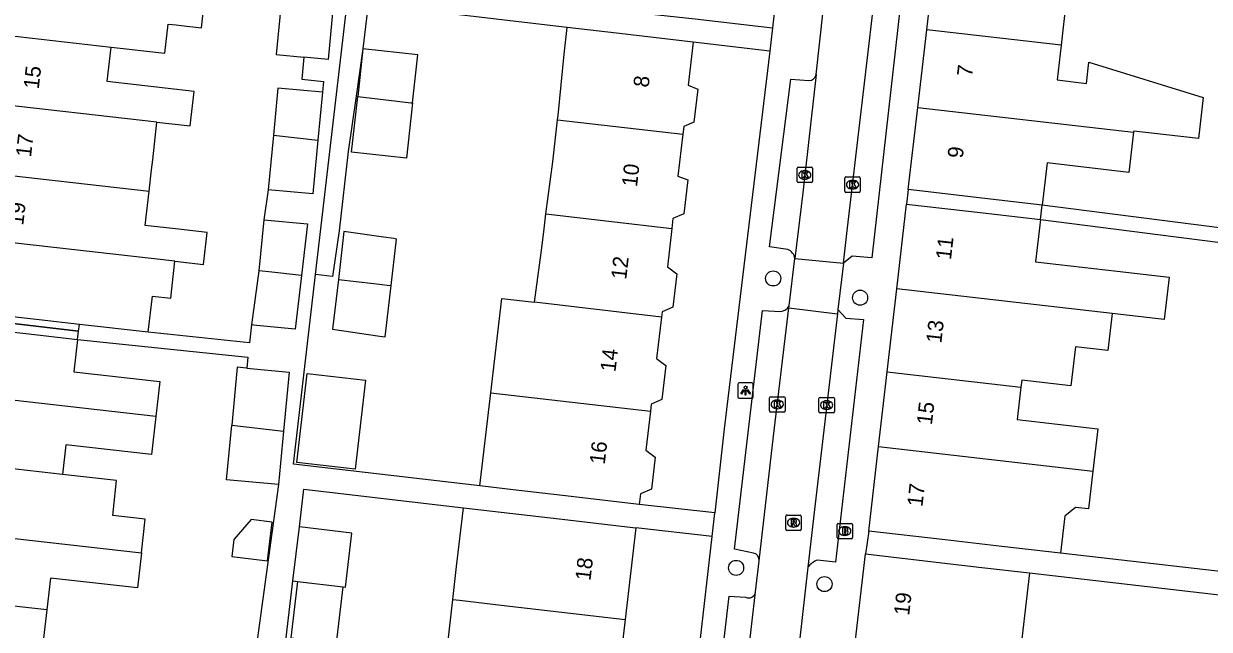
# Model space of a CAD drawing. Extents: x 161696 to 162377, y 380761 to 381673.
# Drawn here: x 162036 to 162112.9, y 381067.5 to 381106.8 of the extents above; entities that cross this region are included whole.
import ezdxf

# ---------------------------------------------------------------- set-up
doc = ezdxf.new("R2010")
doc.units = 0
for name, color, linetype in [('IMGEO_Boom', 7, 'Continuous'), ('IMGEO_Brandkraan', 7, 'Continuous'), ('IMGEO_Kolk', 7, 'Continuous'), ('IMGEO_Lichtpunt', 7, 'Continuous'), ('IMGEO_Pand', 7, 'Continuous'), ('IMGEO_Pand_nummerreeks', 7, 'Continuous'), ('IMGEO_Pand_overbouw', 7, 'Continuous'), ('IMGEO_Rijbaan_lokaal_open', 7, 'Continuous'), ('IMGEO_Rioolput', 7, 'Continuous'), ('IMGEO_Voetpad_open', 7, 'Continuous')]:
    doc.layers.add(name, color=color, linetype=linetype)

msp = doc.modelspace()

# ---------------------------------------------------------------- linework, layer by layer
at = {"layer": 'IMGEO_Boom'}
for centre in [(162084.572, 381090.296), (162090.212, 381089.045), (162082.171, 381071.505), (162087.901, 381070.454)]:
    msp.add_circle(centre, 0.489, dxfattribs=at)
at = {"layer": 'IMGEO_Brandkraan'}
for p, q in [((162088.792, 381074.397), (162089.644, 381074.397)), ((162088.717, 381073.471), (162088.717, 381074.323)), ((162089.228, 381073.617), (162089.203, 381073.617)), ((162089.205, 381074.177), (162089.23, 381074.177)), ((162089.718, 381074.323), (162089.718, 381073.471)), ((162089.644, 381073.397), (162088.792, 381073.397))]:
    msp.add_line(p, q, dxfattribs=at)
for points in [[(162088.792, 381074.397), (162089.644, 381074.397)], [(162088.717, 381073.471), (162088.717, 381074.323)], [(162089.065, 381074.097), (162089.065, 381073.697), (162089.278, 381073.697)], [(162089.296, 381074.097), (162089.065, 381074.097)], [(162089.244, 381074.016), (162089.19, 381074.016), (162089.19, 381073.94)], [(162089.19, 381073.94), (162089.243, 381073.94)], [(162089.252, 381073.864), (162089.19, 381073.864), (162089.19, 381073.783)], [(162089.19, 381073.783), (162089.252, 381073.783)], [(162089.718, 381074.323), (162089.718, 381073.471)], [(162089.644, 381073.397), (162088.792, 381073.397)]]:
    msp.add_lwpolyline(points, dxfattribs=at)
for centre, radius, start, end in [((162088.794, 381074.321), 0.0765, 91.55205, 178.44795), ((162088.794, 381074.321), 0.0765, 91.55205, 178.44795), ((162089.642, 381074.321), 0.0765, 1.55205, 88.44795), ((162089.642, 381074.321), 0.0765, 1.55205, 88.44795), ((162089.245, 381073.978), 0.0379, 267.82845, 90.93552), ((162089.253, 381073.823), 0.0404, 269.87594, 90.50774), ((162089.284, 381073.948), 0.251, 268.66757, 293.53466), ((162089.3, 381073.952), 0.145, 59.4692, 91.53667), ((162089.325, 381073.999), 0.0922, 285.51372, 58.15012), ((162089.33, 381073.807), 0.105, 301.31148, 78.98903), ((162088.794, 381073.473), 0.0765, 181.55205, 268.44795), ((162088.794, 381073.473), 0.0765, 181.55205, 268.44795), ((162089.642, 381073.473), 0.0765, 271.55205, 358.44795), ((162089.642, 381073.473), 0.0765, 271.55205, 358.44795)]:
    msp.add_arc(centre, radius, start, end, dxfattribs=at)
for centre, major_axis, ratio, start_param, end_param in [((162089.204, 381073.897), (-0.387, 0.002), 0.722429, 4.712389, 7.853982), ((162089.229, 381073.897), (-0.39, 0.002), 0.717154, 1.570796, 4.712389)]:
    msp.add_ellipse(centre, major_axis=major_axis, ratio=ratio, start_param=start_param, end_param=end_param, dxfattribs=at)
at = {"layer": 'IMGEO_Kolk'}
for p, q in [((162086.123, 381096.592), (162086.123, 381097.444)), ((162086.198, 381097.518), (162087.05, 381097.518)), ((162087.124, 381097.444), (162087.124, 381096.592)), ((162086.634, 381096.738), (162086.609, 381096.738)), ((162086.611, 381097.298), (162086.636, 381097.298)), ((162089.22, 381095.956), (162089.22, 381096.808)), ((162089.295, 381096.882), (162090.147, 381096.882)), ((162089.708, 381096.662), (162089.733, 381096.662)), ((162090.221, 381096.808), (162090.221, 381095.956)), ((162087.05, 381096.518), (162086.198, 381096.518)), ((162089.731, 381096.102), (162089.706, 381096.102)), ((162090.147, 381095.882), (162089.295, 381095.882)), ((162084.34, 381081.693), (162084.34, 381082.545)), ((162084.415, 381082.619), (162085.267, 381082.619)), ((162084.828, 381082.399), (162084.853, 381082.399)), ((162085.341, 381082.545), (162085.341, 381081.693)), ((162087.542, 381081.648), (162087.542, 381082.5)), ((162087.617, 381082.574), (162088.469, 381082.574)), ((162088.03, 381082.354), (162088.055, 381082.354)), ((162088.543, 381082.5), (162088.543, 381081.648)), ((162085.267, 381081.619), (162084.415, 381081.619)), ((162084.851, 381081.839), (162084.826, 381081.839)), ((162088.469, 381081.574), (162087.617, 381081.574)), ((162088.053, 381081.794), (162088.028, 381081.794))]:
    msp.add_line(p, q, dxfattribs=at)
for points in [[(162086.123, 381096.592), (162086.123, 381097.444)], [(162086.198, 381097.518), (162087.05, 381097.518)], [(162087.124, 381097.444), (162087.124, 381096.592)], [(162086.444, 381097.218), (162086.567, 381097.218), (162086.567, 381097.067), (162086.697, 381097.218), (162086.861, 381097.218), (162086.715, 381097.067), (162086.868, 381096.818), (162086.716, 381096.818), (162086.631, 381096.982), (162086.567, 381096.915), (162086.567, 381096.818), (162086.444, 381096.818), (162086.444, 381097.218)], [(162089.22, 381095.956), (162089.22, 381096.808)], [(162089.295, 381096.882), (162090.147, 381096.882)], [(162090.221, 381096.808), (162090.221, 381095.956)], [(162087.05, 381096.518), (162086.198, 381096.518)], [(162089.541, 381096.582), (162089.664, 381096.582), (162089.664, 381096.431), (162089.794, 381096.582), (162089.958, 381096.582), (162089.812, 381096.431), (162089.965, 381096.182), (162089.813, 381096.182), (162089.728, 381096.346), (162089.664, 381096.279), (162089.664, 381096.182), (162089.541, 381096.182), (162089.541, 381096.582)], [(162090.147, 381095.882), (162089.295, 381095.882)], [(162084.34, 381081.693), (162084.34, 381082.545)], [(162084.415, 381082.619), (162085.267, 381082.619)], [(162084.661, 381082.319), (162084.784, 381082.319), (162084.784, 381082.168), (162084.914, 381082.319), (162085.078, 381082.319), (162084.932, 381082.168), (162085.085, 381081.919), (162084.933, 381081.919), (162084.848, 381082.083), (162084.784, 381082.016), (162084.784, 381081.919), (162084.661, 381081.919), (162084.661, 381082.319)], [(162085.341, 381082.545), (162085.341, 381081.693)], [(162087.542, 381081.648), (162087.542, 381082.5)], [(162087.617, 381082.574), (162088.469, 381082.574)], [(162087.863, 381082.274), (162087.986, 381082.274), (162087.986, 381082.123), (162088.116, 381082.274), (162088.28, 381082.274), (162088.134, 381082.123), (162088.287, 381081.874), (162088.135, 381081.874), (162088.05, 381082.038), (162087.986, 381081.971), (162087.986, 381081.874), (162087.863, 381081.874), (162087.863, 381082.274)], [(162088.543, 381082.5), (162088.543, 381081.648)], [(162085.267, 381081.619), (162084.415, 381081.619)], [(162088.469, 381081.574), (162087.617, 381081.574)]]:
    msp.add_lwpolyline(points, dxfattribs=at)
for centre, start, end in [((162086.2, 381097.442), 91.55205, 178.44795), ((162086.2, 381097.442), 91.55205, 178.44795), ((162087.048, 381097.442), 1.55205, 88.44795), ((162087.048, 381097.442), 1.55205, 88.44795), ((162089.297, 381096.806), 91.55205, 178.44795), ((162089.297, 381096.806), 91.55205, 178.44795), ((162090.145, 381096.806), 1.55205, 88.44795), ((162090.145, 381096.806), 1.55205, 88.44795), ((162086.2, 381096.594), 181.55205, 268.44795), ((162086.2, 381096.594), 181.55205, 268.44795), ((162087.048, 381096.594), 271.55205, 358.44795), ((162087.048, 381096.594), 271.55205, 358.44795), ((162089.297, 381095.958), 181.55205, 268.44795), ((162089.297, 381095.958), 181.55205, 268.44795), ((162090.145, 381095.958), 271.55205, 358.44795), ((162090.145, 381095.958), 271.55205, 358.44795), ((162084.417, 381082.543), 91.55205, 178.44795), ((162084.417, 381082.543), 91.55205, 178.44795), ((162085.265, 381082.543), 1.55205, 88.44795), ((162085.265, 381082.543), 1.55205, 88.44795), ((162087.619, 381082.498), 91.55205, 178.44795), ((162087.619, 381082.498), 91.55205, 178.44795), ((162088.467, 381082.498), 1.55205, 88.44795), ((162088.467, 381082.498), 1.55205, 88.44795), ((162084.417, 381081.695), 181.55205, 268.44795), ((162084.417, 381081.695), 181.55205, 268.44795), ((162085.265, 381081.695), 271.55205, 358.44795), ((162085.265, 381081.695), 271.55205, 358.44795), ((162087.619, 381081.65), 181.55205, 268.44795), ((162087.619, 381081.65), 181.55205, 268.44795), ((162088.467, 381081.65), 271.55205, 358.44795), ((162088.467, 381081.65), 271.55205, 358.44795)]:
    msp.add_arc(centre, 0.0765, start, end, dxfattribs=at)
for centre, major_axis, ratio, start_param, end_param in [((162086.61, 381097.018), (-0.387, 0.002), 0.722429, 4.712389, 7.853982), ((162086.635, 381097.018), (-0.39, 0.002), 0.717154, 1.570796, 4.712389), ((162089.707, 381096.382), (-0.387, 0.002), 0.722429, 4.712389, 7.853982), ((162089.732, 381096.382), (-0.39, 0.002), 0.717154, 1.570796, 4.712389), ((162084.827, 381082.119), (-0.387, 0.002), 0.722429, 4.712389, 7.853982), ((162084.852, 381082.119), (-0.39, 0.002), 0.717154, 1.570796, 4.712389), ((162088.029, 381082.074), (-0.387, 0.002), 0.722429, 4.712389, 7.853982), ((162088.054, 381082.074), (-0.39, 0.002), 0.717154, 1.570796, 4.712389)]:
    msp.add_ellipse(centre, major_axis=major_axis, ratio=ratio, start_param=start_param, end_param=end_param, dxfattribs=at)
at = {"layer": 'IMGEO_Lichtpunt'}
for p, q in [((162082.284, 381083.419), (162082.284, 381082.612)), ((162082.284, 381083.419), (162082.284, 381082.612)), ((162083.186, 381083.514), (162082.378, 381083.514)), ((162083.186, 381083.514), (162082.378, 381083.514)), ((162083.28, 381082.612), (162083.28, 381083.419)), ((162083.28, 381082.612), (162083.28, 381083.419)), ((162082.378, 381082.518), (162083.186, 381082.518)), ((162082.378, 381082.518), (162083.186, 381082.518))]:
    msp.add_line(p, q, dxfattribs=at)
for points in [[(162082.658, 381083.083), (162082.697, 381083.055), (162082.509, 381082.793), (162082.471, 381082.82), (162082.658, 381083.083)], [(162082.76, 381083.035), (162082.807, 381083.035), (162082.807, 381082.713), (162082.76, 381082.713), (162082.76, 381083.035)], [(162082.87, 381083.055), (162082.908, 381083.082), (162083.095, 381082.82), (162083.056, 381082.792), (162082.87, 381083.055)]]:
    msp.add_lwpolyline(points, dxfattribs=at)
msp.add_circle((162082.783, 381083.217), 0.0994, dxfattribs=at)
for centre, start, end in [((162082.378, 381083.419), 90, 180), ((162082.378, 381083.419), 90, 180), ((162083.186, 381083.419), 0, 90), ((162083.186, 381083.419), 0, 90), ((162082.378, 381082.612), 180, 270), ((162082.378, 381082.612), 180, 270), ((162083.186, 381082.612), 270, 0), ((162083.186, 381082.612), 270, 360)]:
    msp.add_arc(centre, 0.0946, start, end, dxfattribs=at)
at = {"layer": 'IMGEO_Pand'}
for points in [[(162085.144, 381111.839), (162084.533, 381106.562)], [(162094.532, 381106.442), (162095.141, 381111.709)], [(162109.163, 381110.087), (162108.89, 381107.726), (162103.585, 381108.339), (162103.25, 381105.435)], [(162041.641, 381105.307), (162045.117, 381104.912), (162045.332, 381106.813), (162045.854, 381106.754), (162046.191, 381106.716), (162047.499, 381106.567), (162047.767, 381108.928)], [(162052.679, 381108.371), (162052.343, 381104.828), (162054.144, 381104.658)], [(162056.044, 381107.989), (162055.715, 381104.509), (162054.144, 381104.658)], [(162070.638, 381108.096), (162079.519, 381107.142), (162084.533, 381106.562)], [(162034.052, 381106.169), (162041.641, 381105.307)], [(162070.593, 381100.602), (162070.625, 381100.883), (162071.02, 381104.853), (162071.22, 381106.584)], [(162079.375, 381105.641), (162074.409, 381106.215), (162071.22, 381106.584)], [(162093.949, 381101.4), (162094.532, 381106.442)], [(162103.25, 381105.435), (162094.532, 381106.442)], [(162044.611, 381100.449), (162046.772, 381100.204), (162047.026, 381102.44), (162041.388, 381103.081), (162041.641, 381105.307)], [(162057.971, 381105.197), (162057.631, 381102.107)], [(162061.185, 381101.694), (162061.527, 381104.806), (162057.971, 381105.197)], [(162079.375, 381105.641), (162079.051, 381102.84), (162079.684, 381102.572), (162079.438, 381100.446), (162078.772, 381100.158), (162078.714, 381099.659)], [(162103.25, 381105.435), (162102.989, 381103.179), (162104.884, 381102.96), (162105.042, 381104.328), (162112.466, 381102.035), (162112.159, 381099.375), (162107.958, 381099.861), (162107.949, 381099.781)], [(162055.344, 381102.381), (162052.456, 381102.655), (162052.165, 381099.591)], [(162055.344, 381102.381), (162055.049, 381099.264)], [(162061.185, 381101.694), (162060.791, 381098.11), (162057.234, 381098.501), (162057.631, 381102.107)], [(162057.631, 381102.107), (162060.189, 381101.81), (162061.084, 381101.706), (162061.185, 381101.694)], [(162044.611, 381100.449), (162033.545, 381101.706)], [(162093.332, 381096.064), (162093.949, 381101.4)], [(162093.949, 381101.4), (162107.949, 381099.781)], [(162069.826, 381094.494), (162070.277, 381097.87), (162070.365, 381098.634), (162070.593, 381100.602)], [(162070.593, 381100.602), (162078.714, 381099.659)], [(162044.102, 381095.966), (162044.258, 381097.34), (162044.334, 381098.005), (162044.611, 381100.449)], [(162107.949, 381099.781), (162107.649, 381097.182), (162102.335, 381097.797), (162102.019, 381095.06)], [(162052.165, 381099.591), (162051.83, 381096.058)], [(162055.049, 381099.264), (162054.72, 381095.785), (162051.83, 381096.058)], [(162052.165, 381099.591), (162055.049, 381099.264)], [(162078.714, 381099.659), (162078.399, 381096.936), (162079.034, 381096.696), (162078.778, 381094.48), (162078.077, 381094.176), (162078.004, 381093.545)], [(162033.036, 381097.223), (162044.102, 381095.966)], [(162045.774, 381091.414), (162047.639, 381091.201), (162047.876, 381093.278), (162046.01, 381093.49), (162043.849, 381093.735), (162044.102, 381095.966)], [(162102.019, 381095.06), (162098.299, 381095.49), (162093.332, 381096.064)], [(162092.588, 381089.623), (162093.223, 381095.12)], [(162093.223, 381095.12), (162098.19, 381094.546), (162101.91, 381094.116)], [(162069.106, 381088.746), (162069.532, 381091.957), (162069.69, 381093.324), (162069.826, 381094.494)], [(162069.826, 381094.494), (162078.004, 381093.545)], [(162051.535, 381094.101), (162051.222, 381090.794)], [(162051.535, 381094.101), (162054.369, 381093.833), (162053.981, 381090.48)], [(162101.91, 381094.116), (162101.593, 381091.379), (162106.881, 381090.767), (162110.246, 381090.378), (162109.927, 381087.62), (162106.562, 381088.009)], [(162045.774, 381091.414), (162032.547, 381092.92)], [(162059.79, 381089.831), (162060.139, 381092.853), (162059.964, 381092.878), (162059.304, 381092.972), (162056.738, 381093.339), (162056.378, 381090.228)], [(162078.004, 381093.545), (162077.714, 381091.04), (162078.324, 381090.587), (162078.075, 381088.434), (162077.364, 381088.126), (162077.325, 381087.789)], [(162044.049, 381086.807), (162044.315, 381089.15), (162045.501, 381089.015), (162045.774, 381091.414)], [(162051.222, 381090.794), (162050.746, 381087.277)], [(162053.981, 381090.48), (162051.87, 381090.72), (162051.222, 381090.794)], [(162053.981, 381090.48), (162053.58, 381087.008), (162051.057, 381087.247), (162050.887, 381087.263), (162050.746, 381087.277)], [(162056.378, 381090.228), (162056.004, 381086.993), (162059.061, 381086.556), (162059.405, 381086.507), (162059.79, 381089.831)], [(162056.378, 381090.228), (162058.685, 381089.96), (162059.224, 381089.897), (162059.533, 381089.861), (162059.79, 381089.831)], [(162066.26, 381082.873), (162066.968, 381088.995), (162069.106, 381088.746)], [(162091.965, 381084.236), (162092.588, 381089.623)], [(162106.562, 381088.009), (162092.588, 381089.623)], [(162077.325, 381087.789), (162069.106, 381088.746)], [(162044.049, 381086.807), (162039.578, 381087.315), (162036.977, 381087.61), (162032.008, 381088.174)], [(162077.325, 381087.789), (162077.014, 381085.096), (162077.615, 381084.649), (162077.358, 381082.427), (162076.662, 381082.126), (162076.609, 381081.671)], [(162106.562, 381088.009), (162106.286, 381085.62), (162104.172, 381085.864), (162103.877, 381083.313), (162100.689, 381083.682), (162100.637, 381083.232)], [(162031.897, 381087.196), (162036.865, 381086.631), (162039.467, 381086.335)], [(162039.467, 381086.335), (162039.229, 381084.241), (162044.806, 381083.608), (162044.547, 381081.331)], [(162050.441, 381084.478), (162049.815, 381084.537), (162049.459, 381080.773)], [(162050.441, 381084.478), (162053.186, 381084.218), (162052.824, 381080.391)], [(162057.47, 381077.905), (162053.683, 381078.343), (162054.352, 381084.13), (162058.139, 381083.693), (162057.47, 381077.905)], [(162091.404, 381079.381), (162091.965, 381084.236)], [(162091.965, 381084.236), (162100.637, 381083.232)], [(162044.547, 381081.331), (162031.4, 381082.824)], [(162065.561, 381076.823), (162066.26, 381082.873)], [(162066.26, 381082.873), (162076.609, 381081.671)], [(162100.637, 381083.232), (162100.394, 381081.131), (162105.632, 381080.525), (162105.314, 381077.774)], [(162044.547, 381081.331), (162044.267, 381078.864), (162038.707, 381079.496), (162038.489, 381077.574)], [(162076.609, 381081.671), (162076.316, 381079.14), (162076.923, 381078.689), (162076.684, 381076.619), (162075.967, 381076.309), (162075.888, 381075.628)], [(162052.495, 381076.912), (162049.123, 381077.231), (162049.459, 381080.773)], [(162049.459, 381080.773), (162052.824, 381080.391)], [(162052.824, 381080.391), (162052.495, 381076.912)], [(162090.77, 381073.897), (162091.404, 381079.381)], [(162091.404, 381079.381), (162105.314, 381077.774)], [(162038.489, 381077.574), (162030.902, 381078.436)], [(162043.601, 381072.478), (162043.85, 381074.674), (162041.74, 381074.914), (162041.997, 381077.176), (162038.489, 381077.574)], [(162105.314, 381077.774), (162105.032, 381075.337), (162104.182, 381075.435), (162103.495, 381074.864), (162103.217, 381072.458)], [(162075.888, 381075.628), (162070.922, 381076.203), (162067.703, 381076.575), (162065.561, 381076.823)], [(162063.796, 381069.451), (162064.045, 381071.599), (162064.487, 381075.404)], [(162064.487, 381075.404), (162070.696, 381074.685), (162075.662, 381074.11)], [(162049.467, 381072.241), (162051.782, 381071.963), (162052.084, 381074.481), (162050.717, 381074.645), (162049.6, 381073.354), (162049.467, 381072.241)], [(162030.396, 381073.978), (162043.601, 381072.478)], [(162053.432, 381070.656), (162053.853, 381074.167)], [(162056.69, 381070.278), (162056.833, 381070.261), (162057.252, 381073.759), (162053.853, 381074.167)], [(162075.662, 381074.11), (162074.971, 381068.157)], [(162103.217, 381072.458), (162099.402, 381072.899), (162095.735, 381073.323), (162090.77, 381073.897)], [(162043.601, 381072.478), (162043.343, 381070.204), (162037.704, 381070.845), (162037.469, 381068.772)], [(162089.842, 381066.266), (162090.553, 381072.412)], [(162090.553, 381072.412), (162095.52, 381071.838), (162098.097, 381071.54), (162101.193, 381071.182)], [(162053.726, 381070.622), (162053.286, 381066.962), (162056.251, 381066.618), (162056.69, 381070.278)], [(162053.432, 381070.656), (162053.726, 381070.622)], [(162053.726, 381070.622), (162056.69, 381070.278)], [(162101.193, 381071.182), (162100.482, 381065.034)], [(162037.469, 381068.772), (162029.902, 381069.631)], [(162066.258, 381063.179), (162066.588, 381066.044), (162063.878, 381066.358), (162063.443, 381066.409), (162063.796, 381069.451)], [(162063.796, 381069.451), (162064.23, 381069.403), (162066.938, 381069.089), (162074.971, 381068.157)], [(162037.469, 381068.772), (162037.22, 381066.578), (162042.882, 381065.934)], [(162074.971, 381068.157), (162074.286, 381062.248)]]:
    msp.add_lwpolyline(points, dxfattribs=at)
at = {"layer": 'IMGEO_Pand_overbouw'}
for points in [[(162098.299, 381095.49), (162093.332, 381096.064), (162093.223, 381095.12), (162098.19, 381094.546), (162101.91, 381094.116), (162102.019, 381095.06)], [(162031.96, 381087.75), (162031.897, 381087.196), (162036.865, 381086.631), (162039.467, 381086.335), (162039.528, 381086.87)], [(162032.008, 381088.174), (162031.96, 381087.75), (162039.528, 381086.87), (162039.578, 381087.315), (162036.977, 381087.61)]]:
    msp.add_lwpolyline(points, close=True, dxfattribs=at)
at = {"layer": 'IMGEO_Rijbaan_lokaal_open'}
for points in [[(162087.354, 381103.53), (162088.062, 381109.853), (162089.144, 381118.949)], [(162089.124, 381091.282), (162089.351, 381093.214), (162091.375, 381110.553), (162091.779, 381113.963)], [(162087.354, 381103.53), (162086.495, 381095.852), (162085.982, 381091.591)], [(162085.612, 381088.513), (162085.982, 381091.591)], [(162085.982, 381091.591), (162089.124, 381091.282)], [(162089.124, 381091.282), (162088.771, 381088.276)], [(162083.663, 381071.972), (162084.595, 381080.059), (162085.596, 381088.378)], [(162085.596, 381088.378), (162085.612, 381088.513)], [(162085.596, 381088.378), (162088.739, 381088.001)], [(162088.771, 381088.276), (162088.739, 381088.001)], [(162088.739, 381088.001), (162087.247, 381075.305), (162086.824, 381071.549)], [(162086.824, 381071.549), (162085.16, 381056.755), (162081.92, 381028.524)], [(162083.429, 381069.944), (162083.663, 381071.972)], [(162080.81, 381047.325), (162081.438, 381052.634), (162083.429, 381069.944)]]:
    msp.add_lwpolyline(points, dxfattribs=at)
at = {"layer": 'IMGEO_Rioolput'}
for p, q in [((162085.398, 381074.012), (162085.398, 381074.864)), ((162085.473, 381074.938), (162086.325, 381074.938)), ((162085.886, 381074.718), (162085.911, 381074.718)), ((162086.399, 381074.864), (162086.399, 381074.012)), ((162086.325, 381073.938), (162085.473, 381073.938)), ((162085.909, 381074.158), (162085.884, 381074.158))]:
    msp.add_line(p, q, dxfattribs=at)
for points in [[(162085.398, 381074.012), (162085.398, 381074.864)], [(162085.473, 381074.938), (162086.325, 381074.938)], [(162085.987, 381074.636), (162085.735, 381074.638), (162085.735, 381074.238)], [(162085.735, 381074.238), (162085.859, 381074.238), (162085.859, 381074.4), (162085.87, 381074.4)], [(162085.913, 381074.557), (162085.859, 381074.557), (162085.859, 381074.476)], [(162085.859, 381074.476), (162085.911, 381074.476)], [(162085.917, 381074.371), (162085.988, 381074.238), (162086.128, 381074.238), (162086.063, 381074.364)], [(162086.399, 381074.864), (162086.399, 381074.012)], [(162086.325, 381073.938), (162085.473, 381073.938)]]:
    msp.add_lwpolyline(points, dxfattribs=at)
for centre, radius, start, end in [((162085.475, 381074.862), 0.0765, 91.55205, 178.44795), ((162085.475, 381074.862), 0.0765, 91.55205, 178.44795), ((162085.869, 381074.347), 0.0533, 26.02933, 88.69889), ((162085.895, 381074.665), 0.19, 274.7715, 282.96867), ((162085.919, 381074.461), 0.0964, 77.00612, 93.18647), ((162085.933, 381074.518), 0.0378, 276.66336, 79.67722), ((162085.986, 381074.526), 0.109, 350.36119, 89.41601), ((162085.984, 381074.526), 0.112, 277.58423, 350.98172), ((162085.968, 381074.311), 0.108, 29.51342, 73.79051), ((162086.323, 381074.862), 0.0765, 1.55205, 88.44795), ((162086.323, 381074.862), 0.0765, 1.55205, 88.44795), ((162085.475, 381074.014), 0.0765, 181.55205, 268.44795), ((162085.475, 381074.014), 0.0765, 181.55205, 268.44795), ((162086.323, 381074.014), 0.0765, 271.55205, 358.44795), ((162086.323, 381074.014), 0.0765, 271.55205, 358.44795)]:
    msp.add_arc(centre, radius, start, end, dxfattribs=at)
for centre, major_axis, ratio, start_param, end_param in [((162085.885, 381074.438), (-0.387, 0.002), 0.722429, 4.712389, 7.853982), ((162085.91, 381074.438), (-0.39, 0.002), 0.717154, 1.570796, 4.712389)]:
    msp.add_ellipse(centre, major_axis=major_axis, ratio=ratio, start_param=start_param, end_param=end_param, dxfattribs=at)
at = {"layer": 'IMGEO_Voetpad_open'}
for points in [[(162091.779, 381113.963), (162092.255, 381113.359), (162093.423, 381113.312), (162090.97, 381091.636), (162089.687, 381091.746), (162089.124, 381091.282)], [(162054.9, 381090.552), (162057.13, 381109.672)], [(162071.22, 381106.584), (162058.308, 381108.09), (162057.971, 381105.197)], [(162084.533, 381106.562), (162084.352, 381105.057)], [(162057.971, 381105.197), (162057.531, 381102.119), (162057.019, 381098.532), (162056.424, 381093.384), (162056.001, 381090.424), (162054.9, 381090.552)], [(162084.352, 381105.057), (162079.375, 381105.641)], [(162054.144, 381104.658), (162054.008, 381103.224), (162055.411, 381103.091), (162055.344, 381102.381)], [(162084.352, 381105.057), (162081.406, 381080.534), (162080.783, 381075.07)], [(162085.522, 381092.177), (162084.329, 381092.338), (162085.714, 381103.221), (162086.882, 381103.136)], [(162051.83, 381096.058), (162051.535, 381094.101)], [(162093.332, 381096.064), (162093.223, 381095.12)], [(162119.927, 381096.494), (162119.45, 381092.824), (162102.019, 381095.06)], [(162101.91, 381094.116), (162119.328, 381091.882), (162118.683, 381086.919), (162119.678, 381086.815)], [(162065.561, 381076.823), (162053.463, 381078.234), (162054.9, 381090.552)], [(162083.291, 381072.469), (162082.072, 381072.719), (162083.886, 381088.224), (162085.041, 381088.152)], [(162088.771, 381088.276), (162089.282, 381087.721), (162090.425, 381087.623), (162088.612, 381071.877), (162087.456, 381072.013)], [(162050.746, 381087.277), (162050.613, 381086.117), (162044.049, 381086.807)], [(162039.467, 381086.335), (162050.514, 381085.174), (162050.441, 381084.478)], [(162052.495, 381076.912), (162051.049, 381066.332)], [(162053.853, 381074.167), (162054.138, 381076.611), (162064.487, 381075.404)], [(162080.783, 381075.07), (162075.888, 381075.628)], [(162080.609, 381073.546), (162080.783, 381075.07)], [(162080.609, 381073.546), (162075.662, 381074.11)], [(162090.77, 381073.897), (162090.553, 381072.412)], [(162069.905, 380982.626), (162072.098, 381000), (162073.358, 381009.985), (162080.609, 381073.546)], [(162114.505, 381071.152), (162103.217, 381072.458)], [(162052.396, 381061.939), (162052.723, 381064.749), (162053.432, 381070.656)], [(162101.193, 381071.182), (162117.423, 381069.291), (162117.083, 381066.376)], [(162080.417, 381047.758), (162079.172, 381047.869), (162081.727, 381069.672), (162082.78, 381069.599)]]:
    msp.add_lwpolyline(points, dxfattribs=at)
for centre, radius, start, end in [((162086.888, 381103.609), 0.473, 269.30176, 350.40483), ((162085.235, 381091.478), 0.755, 8.58383, 67.67879), ((162084.983, 381088.876), 0.726, 274.57262, 330.0315), ((162083.211, 381072.022), 0.455, 353.74101, 79.88804), ((162087.907, 381070.737), 1.354, 109.45131, 143.11922), ((162082.982, 381070.002), 0.451, 243.33779, 352.65127)]:
    msp.add_arc(centre, radius, start, end, dxfattribs=at)

# ---------------------------------------------------------------- texts
at = {"layer": 'IMGEO_Pand_nummerreeks'}
for s, rotation, p in [('15', 83.52006, (162036.943, 381102.558)), ('7', 83.40547, (162097.477, 381103.361)), ('8', 83.37109, (162076.491, 381102.66)), ('17', 83.52006, (162036.441, 381098.134)), ('9', 83.40595, (162096.865, 381098.062)), ('10', 83.37109, (162075.74, 381096.202)), ('19', 83.5203, (162035.938, 381093.71)), ('11', 83.40689, (162096.103, 381091.473)), ('12', 83.37109, (162075.042, 381090.193)), ('13', 83.40689, (162095.477, 381086.054)), ('14', 83.37109, (162074.345, 381084.194)), ('15', 83.40689, (162094.864, 381080.749)), ('16', 83.37292, (162073.649, 381078.19)), ('17', 83.40689, (162094.25, 381075.443)), ('18', 83.38255, (162072.723, 381070.642)), ('19', 83.40451, (162093.388, 381068.375))]:
    msp.add_text(s, height=1, rotation=rotation, dxfattribs=at).set_placement(p)

doc.saveas('drawing.dxf')
